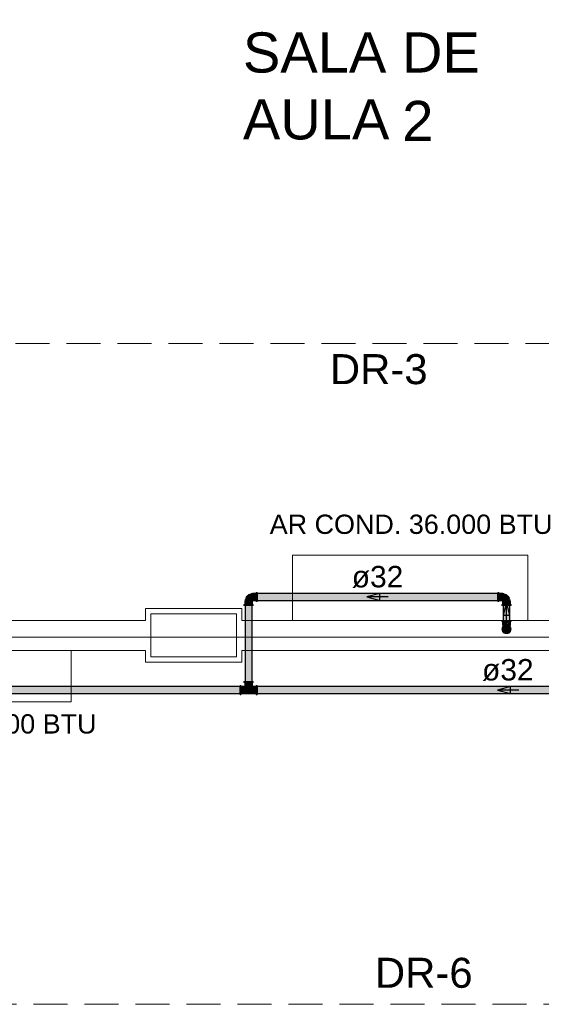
# Model space of a CAD drawing. Header units: millimetres. Extents: x 567 to 934, y -1 to 364.
# Tile 918 of 1056: x 805.72 to 810.59, y 93.78 to 102.97. Entities that reach past the tile are written whole.
import ezdxf

# ---------------------------------------------------------------- set-up
doc = ezdxf.new("R2010")
doc.units = ezdxf.units.MM
doc.header["$MEASUREMENT"] = 0
doc.linetypes.add('HIDDEN2', pattern=[0.47625, 0.3175, -0.15875])
doc.linetypes.add('NULL', pattern=[0])
for name, color, linetype, lineweight in [('A-ANNO-NOTE', 7, 'Continuous', 13), ('A-AREA-IDEN', 7, 'Continuous', 9), ('A-WALL', 7, 'Continuous', 25), ('AF-Condutos Reúso', 200, 'Continuous', 25), ('AF-Conexões Reúso', 216, 'Continuous', 18), ('AF-Sentido conduto Reúso', 200, 'Continuous', 30), ('AF-Textos conduto Reúso', 7, 'Continuous', 9), ('DI-Detalhes', 1, 'HIDDEN2', 9), ('Q-SPCQ', 7, 'Continuous', 13), ('S-COLS', 7, 'Continuous', 13), ('Textos', 7, 'Continuous', 9)]:
    doc.layers.add(name, color=color, linetype=linetype, lineweight=lineweight)
doc.styles.add('Arial', font='arial.ttf')

msp = doc.modelspace()

# ---------------------------------------------------------------- hatches: boundary and pattern name
at = {"layer": 'AF-Condutos Reúso', "linetype": 'Continuous'}
for points in [[(810.1821, 97.6104), (807.9335, 97.6104), (807.9335, 97.5467), (810.1821, 97.5467)], [(807.8855, 96.7894), (807.8855, 97.4985), (807.8222, 97.4985), (807.8222, 96.7894)], [(810.2941, 97.359), (810.2941, 97.4985), (810.2308, 97.4985), (810.2308, 97.359)], [(810.2301, 97.279), (810.2328, 97.266), (810.2407, 97.2552), (810.2522, 97.2485), (810.2654, 97.2472), (810.2781, 97.2513), (810.288, 97.2602), (810.2934, 97.2723), (810.2934, 97.2856), (810.288, 97.2978), (810.2781, 97.3067), (810.2654, 97.3108), (810.2522, 97.3094), (810.2407, 97.3028), (810.2328, 97.292)], [(804.2805, 96.6776), (812.1075, 96.6776), (812.1075, 96.7412), (804.2805, 96.7412)]]:
    msp.add_hatch(color=201, dxfattribs=at).paths.add_polyline_path(points)
at = {"layer": 'AF-Conexões Reúso', "linetype": 'Continuous'}
for points in [[(807.8856, 97.5431), (807.8889, 97.5453), (807.8889, 97.6057), (807.8561, 97.6002), (807.8385, 97.5853), (807.8266, 97.5656), (807.8216, 97.5431)], [(807.9251, 97.6135), (807.8889, 97.6147), (807.9251, 97.6099)], [(807.8889, 97.6135), (807.8889, 97.5472), (807.9251, 97.5436), (807.9251, 97.6099)], [(807.9335, 97.6201), (807.9251, 97.6215), (807.9317, 97.6104)], [(807.9251, 97.6158), (807.9251, 97.5481), (807.9335, 97.5413), (807.9335, 97.609)], [(810.1905, 97.6215), (810.1821, 97.6215), (810.1905, 97.609)], [(810.1905, 97.5413), (810.1905, 97.609), (810.1821, 97.6158), (810.1821, 97.5481)], [(810.2267, 97.6135), (810.1905, 97.6135), (810.1905, 97.5472), (810.2267, 97.5472)], [(810.2267, 97.5464), (810.2288, 97.5431), (810.2892, 97.5431), (810.2838, 97.576), (810.2688, 97.5935), (810.2491, 97.6054), (810.2267, 97.6104)], [(807.8105, 97.5069), (807.8105, 97.4985), (807.8231, 97.5069)], [(807.8907, 97.5069), (807.8231, 97.5069), (807.8162, 97.4985), (807.8839, 97.4985)], [(807.8185, 97.5431), (807.8185, 97.5069), (807.8848, 97.5069), (807.8848, 97.5431)], [(807.8885, 97.5431), (807.8848, 97.5431), (807.8848, 97.5069), (807.8885, 97.5069)], [(807.895, 97.4985), (807.8965, 97.5069), (807.8855, 97.5005)], [(807.9251, 97.5423), (807.891, 97.547), (807.8889, 97.5436)], [(807.9251, 97.5355), (807.9335, 97.5355), (807.9251, 97.5481)], [(810.1821, 97.537), (810.1905, 97.5355), (810.1838, 97.5467)], [(810.2267, 97.5436), (810.2267, 97.5472), (810.1905, 97.5472), (810.1905, 97.5436)], [(810.2191, 97.5069), (810.2191, 97.4985), (810.2317, 97.5069)], [(810.2993, 97.5069), (810.2317, 97.5069), (810.2248, 97.4985), (810.2925, 97.4985)], [(810.2259, 97.5069), (810.2305, 97.5411), (810.2271, 97.5431)], [(810.297, 97.5431), (810.2307, 97.5431), (810.2271, 97.5069), (810.2934, 97.5069)], [(810.297, 97.5069), (810.2983, 97.5431), (810.2934, 97.5069)], [(810.3036, 97.4985), (810.3051, 97.5069), (810.2941, 97.5005)], [(810.2248, 97.3506), (810.2925, 97.3506), (810.2993, 97.359), (810.2317, 97.359)], [(810.2259, 97.3144), (810.2306, 97.3144), (810.2307, 97.3506), (810.2271, 97.3506)], [(810.2307, 97.3506), (810.2307, 97.3144), (810.2365, 97.3144), (810.2365, 97.3506)], [(810.2732, 97.3205), (810.2509, 97.3205), (810.2317, 97.3094)], [(810.2365, 97.3145), (810.2714, 97.3207), (810.2802, 97.3506), (810.2365, 97.3506)], [(810.274, 97.3144), (810.2903, 97.2926), (810.2925, 97.3094), (810.2732, 97.3205), (810.2526, 97.315), (810.252, 97.3094)], [(810.2877, 97.3506), (810.2802, 97.3506), (810.2737, 97.3238), (810.2877, 97.3144)], [(810.297, 97.3506), (810.2877, 97.3506), (810.2877, 97.3144), (810.2934, 97.3144)], [(810.3036, 97.3506), (810.3051, 97.359), (810.2925, 97.3506)], [(810.297, 97.3144), (810.2983, 97.3506), (810.2935, 97.3152)], [(810.2317, 97.3094), (810.2248, 97.3005), (810.2191, 97.279), (810.2406, 97.2417), (810.2384, 97.2583), (810.2301, 97.279), (810.2328, 97.292)], [(810.2317, 97.2486), (810.2406, 97.2417), (810.2191, 97.279), (810.2205, 97.2678)], [(810.2362, 97.3079), (810.2381, 97.2992), (810.2518, 97.3094)], [(810.2836, 97.2417), (810.3051, 97.279), (810.2939, 97.3058), (810.2903, 97.2926), (810.2951, 97.2818), (810.2852, 97.2539), (810.2522, 97.2485), (810.2407, 97.2552), (810.2406, 97.2417), (810.2709, 97.2377)], [(810.2621, 97.236), (810.2732, 97.2374), (810.2406, 97.2417)], [(810.3036, 97.2678), (810.3051, 97.279), (810.2836, 97.2417), (810.2925, 97.2486)], [(810.2925, 97.3094), (810.3051, 97.279), (810.3036, 97.2901)], [(807.812, 96.7894), (807.8105, 96.781), (807.8222, 96.7883)], [(807.8162, 96.781), (807.8839, 96.781), (807.8907, 96.7894), (807.8231, 96.7894)], [(807.8185, 96.7448), (807.8885, 96.7448), (807.8848, 96.781), (807.8221, 96.781)], [(807.8185, 96.7448), (807.8221, 96.781), (807.8185, 96.781)], [(807.8965, 96.781), (807.8965, 96.7894), (807.8839, 96.781)], [(807.8885, 96.781), (807.8848, 96.781), (807.8885, 96.7448)], [(807.7819, 96.7524), (807.7735, 96.7524), (807.7819, 96.7398)], [(807.7819, 96.6722), (807.7819, 96.7398), (807.7735, 96.7466), (807.7735, 96.679)], [(807.7735, 96.6679), (807.7819, 96.6664), (807.7752, 96.6776)], [(807.8181, 96.7444), (807.7819, 96.7408), (807.7819, 96.6781), (807.8181, 96.6744)], [(807.7819, 96.7444), (807.7819, 96.7408), (807.8181, 96.7444)], [(807.7819, 96.6744), (807.8181, 96.6732), (807.7819, 96.6781)], [(807.8889, 96.7414), (807.8181, 96.7414), (807.8181, 96.7011), (807.8889, 96.7094), (807.8889, 96.7371), (807.8215, 96.7369), (807.8215, 96.7402), (807.8855, 96.7404)], [(807.8181, 96.6774), (807.8889, 96.6774), (807.8889, 96.7094), (807.8181, 96.7011)], [(807.8215, 96.7414), (807.8226, 96.7094), (807.8844, 96.7094), (807.8855, 96.7448)], [(807.8889, 96.6744), (807.9251, 96.6781), (807.9251, 96.7408), (807.8889, 96.7444)], [(807.8889, 96.7444), (807.9251, 96.7408), (807.9251, 96.7444)], [(807.8889, 96.6732), (807.9251, 96.6732), (807.9251, 96.6781)], [(807.9335, 96.7509), (807.9251, 96.7524), (807.9317, 96.7412)], [(807.9251, 96.7466), (807.9251, 96.679), (807.9335, 96.6722), (807.9335, 96.7398)], [(807.9251, 96.6664), (807.9335, 96.6664), (807.9251, 96.679)]]:
    msp.add_hatch(color=213, dxfattribs=at).paths.add_polyline_path(points)

# ---------------------------------------------------------------- linework, layer by layer
at = {"layer": 'A-WALL', "color": 8, "lineweight": 5}
for p, q in [((806.8916, 97.4695), (806.8916, 97.359)), ((807.7916, 97.4695), (806.8916, 97.4695)), ((806.9416, 97.359), (806.9416, 97.4195)), ((806.9416, 97.4195), (807.7416, 97.4195)), ((807.7416, 97.4195), (807.7416, 97.359)), ((807.7916, 97.359), (807.7916, 97.4695)), ((806.8916, 97.359), (800.651, 97.359)), ((806.9416, 97.079), (806.9416, 97.359)), ((807.7416, 97.359), (807.7416, 97.079)), ((818.0716, 97.359), (807.7916, 97.359)), ((800.651, 97.079), (806.8916, 97.079)), ((806.8916, 97.079), (806.8916, 96.9685)), ((806.9416, 97.0185), (806.9416, 97.079)), ((807.7416, 97.079), (807.7416, 97.0185)), ((807.7916, 97.079), (818.0716, 97.079)), ((807.7916, 96.9685), (807.7916, 97.079)), ((806.8916, 96.9685), (807.7916, 96.9685)), ((807.7416, 97.0185), (806.9416, 97.0185))]:
    msp.add_line(p, q, dxfattribs=at)
at = {"layer": 'AF-Condutos Reúso'}
for p, q in [((807.9335, 97.6104), (807.9335, 97.609)), ((810.1821, 97.6104), (807.9335, 97.6104)), ((807.9335, 97.609), (807.9335, 97.6023)), ((807.9335, 97.6023), (807.9335, 97.5916)), ((810.1821, 97.609), (810.1821, 97.6104)), ((810.1821, 97.6023), (810.1821, 97.609)), ((810.1821, 97.5916), (810.1821, 97.6023)), ((807.9335, 97.5916), (807.9335, 97.5785)), ((807.9335, 97.5785), (807.9335, 97.5655)), ((807.9335, 97.5655), (807.9335, 97.5548)), ((807.9335, 97.5548), (807.9335, 97.5481)), ((807.9335, 97.5481), (807.9335, 97.5467)), ((807.9335, 97.5467), (810.1821, 97.5467)), ((810.1821, 97.5785), (810.1821, 97.5916)), ((810.1821, 97.5655), (810.1821, 97.5785)), ((810.1821, 97.5548), (810.1821, 97.5655)), ((810.1821, 97.5481), (810.1821, 97.5548)), ((810.1821, 97.5467), (810.1821, 97.5481)), ((807.8276, 97.4985), (807.8222, 97.4985)), ((807.8222, 97.4985), (807.8222, 96.7894)), ((807.8375, 97.4985), (807.8276, 97.4985)), ((807.8501, 97.4985), (807.8375, 97.4985)), ((807.8634, 97.4985), (807.8501, 97.4985)), ((807.8749, 97.4985), (807.8634, 97.4985)), ((807.8827, 97.4985), (807.8749, 97.4985)), ((807.8855, 97.4985), (807.8827, 97.4985)), ((807.8855, 96.7894), (807.8855, 97.4985)), ((810.2308, 97.4985), (810.2308, 97.359)), ((810.2362, 97.4985), (810.2308, 97.4985)), ((810.2461, 97.4985), (810.2362, 97.4985)), ((810.2587, 97.4985), (810.2461, 97.4985)), ((810.272, 97.4985), (810.2587, 97.4985)), ((810.2835, 97.4985), (810.272, 97.4985)), ((810.2913, 97.4985), (810.2835, 97.4985)), ((810.2941, 97.4985), (810.2913, 97.4985)), ((810.2941, 97.359), (810.2941, 97.4985)), ((810.2308, 97.359), (810.2362, 97.359)), ((810.2362, 97.359), (810.2461, 97.359)), ((810.2461, 97.359), (810.2587, 97.359)), ((810.2587, 97.359), (810.272, 97.359)), ((810.272, 97.359), (810.2835, 97.359)), ((810.2835, 97.359), (810.2913, 97.359)), ((810.2913, 97.359), (810.2941, 97.359)), ((810.2328, 97.292), (810.2301, 97.279)), ((810.2301, 97.279), (810.2328, 97.266)), ((810.2407, 97.3028), (810.2328, 97.292)), ((810.2328, 97.266), (810.2407, 97.2552)), ((810.2522, 97.3094), (810.2407, 97.3028)), ((810.2407, 97.2552), (810.2522, 97.2485)), ((810.2654, 97.3108), (810.2522, 97.3094)), ((810.2522, 97.2485), (810.2654, 97.2472)), ((810.2781, 97.3067), (810.2654, 97.3108)), ((810.2654, 97.2472), (810.2781, 97.2513)), ((810.288, 97.2978), (810.2781, 97.3067)), ((810.2781, 97.2513), (810.288, 97.2602)), ((810.2934, 97.2856), (810.288, 97.2978)), ((810.288, 97.2602), (810.2934, 97.2723)), ((810.2934, 97.2723), (810.2934, 97.2856)), ((807.8222, 96.7894), (807.8276, 96.7894)), ((807.8276, 96.7894), (807.8375, 96.7894)), ((807.8375, 96.7894), (807.8501, 96.7894)), ((807.8501, 96.7894), (807.8634, 96.7894)), ((807.8634, 96.7894), (807.8749, 96.7894)), ((807.8749, 96.7894), (807.8827, 96.7894)), ((807.8827, 96.7894), (807.8855, 96.7894)), ((812.1075, 96.7412), (804.2805, 96.7412)), ((804.2805, 96.6776), (812.1075, 96.6776)), ((807.7735, 96.7398), (807.7735, 96.7412)), ((807.7735, 96.7332), (807.7735, 96.7398)), ((807.7735, 96.7224), (807.7735, 96.7332)), ((807.7735, 96.7094), (807.7735, 96.7224)), ((807.7735, 96.6964), (807.7735, 96.7094)), ((807.7735, 96.6856), (807.7735, 96.6964)), ((807.7735, 96.679), (807.7735, 96.6856)), ((807.7735, 96.6776), (807.7735, 96.679)), ((807.9335, 96.7412), (807.9335, 96.7398)), ((807.9335, 96.7398), (807.9335, 96.7332)), ((807.9335, 96.7332), (807.9335, 96.7224)), ((807.9335, 96.7224), (807.9335, 96.7094)), ((807.9335, 96.7094), (807.9335, 96.6964)), ((807.9335, 96.6964), (807.9335, 96.6856)), ((807.9335, 96.6856), (807.9335, 96.679)), ((807.9335, 96.679), (807.9335, 96.6776))]:
    msp.add_line(p, q, dxfattribs=at)
at = {"layer": 'AF-Conexões Reúso'}
for p, q in [((807.8561, 97.6002), (807.8467, 97.5935)), ((807.8664, 97.6054), (807.8561, 97.6002)), ((807.8774, 97.6088), (807.8664, 97.6054)), ((807.881, 97.6093), (807.8774, 97.6088)), ((807.8889, 97.6104), (807.881, 97.6093)), ((807.8889, 97.6147), (807.8889, 97.6135)), ((807.9251, 97.6147), (807.8889, 97.6147)), ((807.8889, 97.6135), (807.8889, 97.6104)), ((807.8889, 97.6104), (807.8889, 97.6099)), ((807.8889, 97.6093), (807.8889, 97.6104)), ((807.8889, 97.6099), (807.8889, 97.6041)), ((807.8889, 97.6085), (807.8889, 97.6093)), ((807.8889, 97.6057), (807.8889, 97.6085)), ((807.8889, 97.6028), (807.8889, 97.6057)), ((807.8889, 97.6041), (807.8889, 97.5966)), ((807.8889, 97.5985), (807.8889, 97.6028)), ((807.8889, 97.5942), (807.8889, 97.5985)), ((807.8889, 97.5966), (807.8889, 97.5879)), ((807.8889, 97.589), (807.8889, 97.5942)), ((807.9251, 97.6215), (807.9251, 97.6201)), ((807.9335, 97.6215), (807.9251, 97.6215)), ((807.9251, 97.6201), (807.9251, 97.6158)), ((807.9251, 97.6158), (807.9251, 97.6147)), ((807.9251, 97.6147), (807.9251, 97.609)), ((807.9251, 97.6135), (807.9251, 97.6147)), ((807.9251, 97.6099), (807.9251, 97.6135)), ((807.9251, 97.6041), (807.9251, 97.6099)), ((807.9251, 97.609), (807.9251, 97.6)), ((807.9251, 97.5966), (807.9251, 97.6041)), ((807.9251, 97.6), (807.9251, 97.5897)), ((807.9251, 97.5879), (807.9251, 97.5966)), ((807.9335, 97.6201), (807.9335, 97.6215)), ((807.9335, 97.6158), (807.9335, 97.6201)), ((807.9335, 97.6104), (807.9335, 97.6158)), ((807.9335, 97.609), (807.9335, 97.6104)), ((807.9335, 97.6), (807.9335, 97.609)), ((807.9335, 97.5897), (807.9335, 97.6)), ((810.1821, 97.6215), (810.1821, 97.6201)), ((810.1905, 97.6215), (810.1821, 97.6215)), ((810.1821, 97.6201), (810.1821, 97.6158)), ((810.1821, 97.6158), (810.1821, 97.6104)), ((810.1821, 97.6104), (810.1821, 97.609)), ((810.1821, 97.609), (810.1821, 97.6)), ((810.1821, 97.6), (810.1821, 97.5897)), ((810.1905, 97.6201), (810.1905, 97.6215)), ((810.1905, 97.6158), (810.1905, 97.6201)), ((810.1905, 97.6147), (810.1905, 97.6158)), ((810.1905, 97.609), (810.1905, 97.6147)), ((810.1905, 97.6147), (810.1905, 97.6135)), ((810.2267, 97.6147), (810.1905, 97.6147)), ((810.1905, 97.6135), (810.1905, 97.6099)), ((810.1905, 97.6099), (810.1905, 97.6041)), ((810.1905, 97.6), (810.1905, 97.609)), ((810.1905, 97.6041), (810.1905, 97.5966)), ((810.1905, 97.5897), (810.1905, 97.6)), ((810.1905, 97.5966), (810.1905, 97.5879)), ((810.2267, 97.6135), (810.2267, 97.6147)), ((810.2267, 97.6104), (810.2267, 97.6135)), ((810.2267, 97.6099), (810.2267, 97.6104)), ((810.2267, 97.6104), (810.2267, 97.6093)), ((810.2346, 97.6093), (810.2267, 97.6104)), ((810.2267, 97.6041), (810.2267, 97.6099)), ((810.2267, 97.6093), (810.2267, 97.6085)), ((810.2267, 97.6085), (810.2267, 97.6057)), ((810.2267, 97.6057), (810.2267, 97.6028)), ((810.2267, 97.5966), (810.2267, 97.6041)), ((810.2267, 97.6028), (810.2267, 97.5985)), ((810.2267, 97.5985), (810.2267, 97.5942)), ((810.2267, 97.5879), (810.2267, 97.5966)), ((810.2267, 97.5942), (810.2267, 97.589)), ((810.2381, 97.6088), (810.2346, 97.6093)), ((810.2491, 97.6054), (810.2381, 97.6088)), ((810.2595, 97.6002), (810.2491, 97.6054)), ((810.2688, 97.5935), (810.2595, 97.6002)), ((807.812, 97.5069), (807.8105, 97.5069)), ((807.8105, 97.5069), (807.8105, 97.4985)), ((807.8162, 97.5069), (807.812, 97.5069)), ((807.8173, 97.5069), (807.8162, 97.5069)), ((807.8185, 97.5431), (807.8173, 97.5431)), ((807.8173, 97.5431), (807.8173, 97.5069)), ((807.8231, 97.5069), (807.8173, 97.5069)), ((807.8173, 97.5069), (807.8185, 97.5069)), ((807.8216, 97.5431), (807.8185, 97.5431)), ((807.8185, 97.5069), (807.8221, 97.5069)), ((807.8227, 97.5511), (807.8216, 97.5431)), ((807.8221, 97.5431), (807.8216, 97.5431)), ((807.8216, 97.5431), (807.8227, 97.5431)), ((807.8279, 97.5431), (807.8221, 97.5431)), ((807.8221, 97.5069), (807.8279, 97.5069)), ((807.8232, 97.5546), (807.8227, 97.5511)), ((807.8227, 97.5431), (807.8236, 97.5431)), ((807.832, 97.5069), (807.8231, 97.5069)), ((807.8266, 97.5656), (807.8232, 97.5546)), ((807.8236, 97.5431), (807.8264, 97.5431)), ((807.8264, 97.5431), (807.8292, 97.5431)), ((807.8318, 97.576), (807.8266, 97.5656)), ((807.8354, 97.5431), (807.8279, 97.5431)), ((807.8279, 97.5069), (807.8354, 97.5069)), ((807.8292, 97.5431), (807.8335, 97.5431)), ((807.8385, 97.5853), (807.8318, 97.576)), ((807.8424, 97.5069), (807.832, 97.5069)), ((807.8335, 97.5431), (807.8378, 97.5431)), ((807.8441, 97.5431), (807.8354, 97.5431)), ((807.8354, 97.5069), (807.8441, 97.5069)), ((807.8378, 97.5431), (807.8431, 97.5431)), ((807.8467, 97.5935), (807.8385, 97.5853)), ((807.8535, 97.5069), (807.8424, 97.5069)), ((807.8431, 97.5431), (807.8484, 97.5431)), ((807.8535, 97.5431), (807.8441, 97.5431)), ((807.8441, 97.5069), (807.8535, 97.5069)), ((807.8484, 97.5431), (807.8539, 97.5431)), ((807.8629, 97.5431), (807.8535, 97.5431)), ((807.8646, 97.5069), (807.8535, 97.5069)), ((807.8535, 97.5069), (807.8629, 97.5069)), ((807.8539, 97.5431), (807.8595, 97.5431)), ((807.8595, 97.5431), (807.87, 97.5431)), ((807.8716, 97.5431), (807.8629, 97.5431)), ((807.8629, 97.5069), (807.8716, 97.5069)), ((807.875, 97.5069), (807.8646, 97.5069)), ((807.87, 97.5431), (807.8744, 97.5431)), ((807.8791, 97.5431), (807.8716, 97.5431)), ((807.8716, 97.5069), (807.8791, 97.5069)), ((807.8744, 97.5431), (807.8787, 97.5431)), ((807.8839, 97.5069), (807.875, 97.5069)), ((807.8787, 97.5431), (807.8845, 97.5431)), ((807.8848, 97.5431), (807.8791, 97.5431)), ((807.8791, 97.5069), (807.8848, 97.5069)), ((807.8897, 97.5069), (807.8839, 97.5069)), ((807.8845, 97.5431), (807.8856, 97.5431)), ((807.8868, 97.5431), (807.8848, 97.5431)), ((807.8848, 97.5069), (807.8885, 97.5069)), ((807.8856, 97.5431), (807.8868, 97.5431)), ((807.8868, 97.5431), (807.8877, 97.5443)), ((807.8885, 97.5431), (807.8868, 97.5431)), ((807.8877, 97.5443), (807.8889, 97.5453)), ((807.8889, 97.5431), (807.8885, 97.5431)), ((807.8885, 97.5069), (807.8889, 97.5069)), ((807.8889, 97.5837), (807.8889, 97.589)), ((807.8889, 97.5879), (807.8889, 97.5785)), ((807.8889, 97.5781), (807.8889, 97.5837)), ((807.8889, 97.5785), (807.8889, 97.5692)), ((807.8889, 97.5725), (807.8889, 97.5781)), ((807.8889, 97.562), (807.8889, 97.5725)), ((807.8889, 97.5692), (807.8889, 97.5604)), ((807.8889, 97.5577), (807.8889, 97.562)), ((807.8889, 97.5604), (807.8889, 97.553)), ((807.8889, 97.5534), (807.8889, 97.5577)), ((807.8889, 97.5475), (807.8889, 97.5534)), ((807.8889, 97.553), (807.8889, 97.5472)), ((807.8889, 97.5466), (807.8889, 97.5475)), ((807.8889, 97.5472), (807.8889, 97.5453)), ((807.8889, 97.5453), (807.8889, 97.5466)), ((807.8889, 97.5453), (807.8889, 97.5436)), ((807.8889, 97.5436), (807.8889, 97.5431)), ((807.8889, 97.5431), (807.8889, 97.5423)), ((807.8889, 97.5423), (807.8897, 97.5423)), ((807.8889, 97.5069), (807.8897, 97.5069)), ((807.8897, 97.5423), (807.9251, 97.5423)), ((807.8897, 97.5069), (807.8897, 97.5423)), ((807.8907, 97.5069), (807.8897, 97.5069)), ((807.895, 97.5069), (807.8907, 97.5069)), ((807.8965, 97.5069), (807.895, 97.5069)), ((807.8965, 97.4985), (807.8965, 97.5069)), ((807.9251, 97.5897), (807.9251, 97.5785)), ((807.9251, 97.5785), (807.9251, 97.5879)), ((807.9251, 97.5785), (807.9251, 97.5674)), ((807.9251, 97.5692), (807.9251, 97.5785)), ((807.9251, 97.5604), (807.9251, 97.5692)), ((807.9251, 97.5674), (807.9251, 97.557)), ((807.9251, 97.553), (807.9251, 97.5604)), ((807.9251, 97.557), (807.9251, 97.5481)), ((807.9251, 97.5472), (807.9251, 97.553)), ((807.9251, 97.5481), (807.9251, 97.5423)), ((807.9251, 97.5436), (807.9251, 97.5472)), ((807.9251, 97.5423), (807.9251, 97.5436)), ((807.9251, 97.5423), (807.9251, 97.5413)), ((807.9251, 97.5413), (807.9251, 97.537)), ((807.9251, 97.537), (807.9251, 97.5355)), ((807.9251, 97.5355), (807.9335, 97.5355)), ((807.9335, 97.5785), (807.9335, 97.5897)), ((807.9335, 97.5674), (807.9335, 97.5785)), ((807.9335, 97.557), (807.9335, 97.5674)), ((807.9335, 97.5481), (807.9335, 97.557)), ((807.9335, 97.5467), (807.9335, 97.5481)), ((807.9335, 97.5413), (807.9335, 97.5467)), ((807.9335, 97.537), (807.9335, 97.5413)), ((807.9335, 97.5355), (807.9335, 97.537)), ((810.1821, 97.5897), (810.1821, 97.5785)), ((810.1821, 97.5785), (810.1821, 97.5674)), ((810.1821, 97.5674), (810.1821, 97.557)), ((810.1821, 97.557), (810.1821, 97.5481)), ((810.1821, 97.5481), (810.1821, 97.5467)), ((810.1821, 97.5467), (810.1821, 97.5413)), ((810.1821, 97.5413), (810.1821, 97.537)), ((810.1821, 97.537), (810.1821, 97.5355)), ((810.1821, 97.5355), (810.1905, 97.5355)), ((810.1905, 97.5785), (810.1905, 97.5897)), ((810.1905, 97.5879), (810.1905, 97.5785)), ((810.1905, 97.5674), (810.1905, 97.5785)), ((810.1905, 97.5785), (810.1905, 97.5692)), ((810.1905, 97.5692), (810.1905, 97.5604)), ((810.1905, 97.557), (810.1905, 97.5674)), ((810.1905, 97.5604), (810.1905, 97.553)), ((810.1905, 97.5481), (810.1905, 97.557)), ((810.1905, 97.553), (810.1905, 97.5472)), ((810.1905, 97.5423), (810.1905, 97.5481)), ((810.1905, 97.5472), (810.1905, 97.5436)), ((810.1905, 97.5436), (810.1905, 97.5431)), ((810.1905, 97.5431), (810.1905, 97.5423)), ((810.1905, 97.5413), (810.1905, 97.5423)), ((810.1905, 97.5423), (810.2259, 97.5423)), ((810.1905, 97.537), (810.1905, 97.5413)), ((810.1905, 97.5355), (810.1905, 97.537)), ((810.2205, 97.5069), (810.2191, 97.5069)), ((810.2191, 97.5069), (810.2191, 97.4985)), ((810.2248, 97.5069), (810.2205, 97.5069)), ((810.2259, 97.5069), (810.2248, 97.5069)), ((810.2267, 97.5431), (810.2259, 97.5431)), ((810.2259, 97.5431), (810.2259, 97.5423)), ((810.2259, 97.5423), (810.2259, 97.5069)), ((810.2259, 97.5069), (810.2271, 97.5069)), ((810.2317, 97.5069), (810.2259, 97.5069)), ((810.2267, 97.589), (810.2267, 97.5837)), ((810.2267, 97.5785), (810.2267, 97.5879)), ((810.2267, 97.5837), (810.2267, 97.5781)), ((810.2267, 97.5692), (810.2267, 97.5785)), ((810.2267, 97.5781), (810.2267, 97.5725)), ((810.2267, 97.5725), (810.2267, 97.562)), ((810.2267, 97.5604), (810.2267, 97.5692)), ((810.2267, 97.562), (810.2267, 97.5577)), ((810.2267, 97.553), (810.2267, 97.5604)), ((810.2267, 97.5577), (810.2267, 97.5534)), ((810.2267, 97.5534), (810.2267, 97.5475)), ((810.2267, 97.5472), (810.2267, 97.553)), ((810.2267, 97.5475), (810.2267, 97.5464)), ((810.2267, 97.5453), (810.2267, 97.5472)), ((810.2267, 97.5464), (810.2267, 97.5453)), ((810.2267, 97.5436), (810.2267, 97.5453)), ((810.2267, 97.5453), (810.2278, 97.5443)), ((810.2267, 97.5431), (810.2267, 97.5436)), ((810.2271, 97.5431), (810.2267, 97.5431)), ((810.2288, 97.5431), (810.2271, 97.5431)), ((810.2271, 97.5069), (810.2307, 97.5069)), ((810.2278, 97.5443), (810.2288, 97.5431)), ((810.2307, 97.5431), (810.2288, 97.5431)), ((810.2288, 97.5431), (810.2301, 97.5431)), ((810.2301, 97.5431), (810.231, 97.5431)), ((810.2365, 97.5431), (810.2307, 97.5431)), ((810.2307, 97.5069), (810.2365, 97.5069)), ((810.231, 97.5431), (810.2369, 97.5431)), ((810.2406, 97.5069), (810.2317, 97.5069)), ((810.244, 97.5431), (810.2365, 97.5431)), ((810.2365, 97.5069), (810.244, 97.5069)), ((810.2369, 97.5431), (810.2412, 97.5431)), ((810.2509, 97.5069), (810.2406, 97.5069)), ((810.2412, 97.5431), (810.2455, 97.5431)), ((810.2527, 97.5431), (810.244, 97.5431)), ((810.244, 97.5069), (810.2527, 97.5069)), ((810.2455, 97.5431), (810.256, 97.5431)), ((810.2621, 97.5069), (810.2509, 97.5069)), ((810.2621, 97.5431), (810.2527, 97.5431)), ((810.2527, 97.5069), (810.2621, 97.5069)), ((810.256, 97.5431), (810.2616, 97.5431)), ((810.2616, 97.5431), (810.2672, 97.5431)), ((810.2714, 97.5431), (810.2621, 97.5431)), ((810.2732, 97.5069), (810.2621, 97.5069)), ((810.2621, 97.5069), (810.2714, 97.5069)), ((810.2672, 97.5431), (810.2725, 97.5431)), ((810.277, 97.5853), (810.2688, 97.5935)), ((810.2802, 97.5431), (810.2714, 97.5431)), ((810.2714, 97.5069), (810.2802, 97.5069)), ((810.2725, 97.5431), (810.2777, 97.5431)), ((810.2836, 97.5069), (810.2732, 97.5069)), ((810.2838, 97.576), (810.277, 97.5853)), ((810.2777, 97.5431), (810.282, 97.5431)), ((810.2877, 97.5431), (810.2802, 97.5431)), ((810.2802, 97.5069), (810.2877, 97.5069)), ((810.282, 97.5431), (810.2864, 97.5431)), ((810.2925, 97.5069), (810.2836, 97.5069)), ((810.2889, 97.5656), (810.2838, 97.576)), ((810.2864, 97.5431), (810.2892, 97.5431)), ((810.2934, 97.5431), (810.2877, 97.5431)), ((810.2877, 97.5069), (810.2934, 97.5069)), ((810.2923, 97.5546), (810.2889, 97.5656)), ((810.2892, 97.5431), (810.292, 97.5431)), ((810.292, 97.5431), (810.2928, 97.5431)), ((810.2928, 97.5511), (810.2923, 97.5546)), ((810.2983, 97.5069), (810.2925, 97.5069)), ((810.2939, 97.5431), (810.2928, 97.5511)), ((810.2928, 97.5431), (810.2939, 97.5431)), ((810.2939, 97.5431), (810.2934, 97.5431)), ((810.2934, 97.5069), (810.297, 97.5069)), ((810.297, 97.5431), (810.2939, 97.5431)), ((810.2983, 97.5431), (810.297, 97.5431)), ((810.297, 97.5069), (810.2983, 97.5069)), ((810.2983, 97.5069), (810.2983, 97.5431)), ((810.2993, 97.5069), (810.2983, 97.5069)), ((810.3036, 97.5069), (810.2993, 97.5069)), ((810.3051, 97.5069), (810.3036, 97.5069)), ((810.3051, 97.4985), (810.3051, 97.5069)), ((807.8105, 97.4985), (807.812, 97.4985)), ((807.812, 97.4985), (807.8162, 97.4985)), ((807.8162, 97.4985), (807.8222, 97.4985)), ((807.8222, 97.4985), (807.8231, 97.4985)), ((807.8231, 97.4985), (807.832, 97.4985)), ((807.832, 97.4985), (807.8424, 97.4985)), ((807.8424, 97.4985), (807.8535, 97.4985)), ((807.8535, 97.4985), (807.8646, 97.4985)), ((807.8646, 97.4985), (807.875, 97.4985)), ((807.875, 97.4985), (807.8839, 97.4985)), ((807.8839, 97.4985), (807.8855, 97.4985)), ((807.8855, 97.4985), (807.8907, 97.4985)), ((807.8907, 97.4985), (807.895, 97.4985)), ((807.895, 97.4985), (807.8965, 97.4985)), ((810.2191, 97.4985), (810.2205, 97.4985)), ((810.2205, 97.4985), (810.2248, 97.4985)), ((810.2248, 97.4985), (810.2308, 97.4985)), ((810.2308, 97.4985), (810.2317, 97.4985)), ((810.2317, 97.4985), (810.2406, 97.4985)), ((810.2406, 97.4985), (810.2509, 97.4985)), ((810.2509, 97.4985), (810.2621, 97.4985)), ((810.2621, 97.4985), (810.2732, 97.4985)), ((810.2732, 97.4985), (810.2836, 97.4985)), ((810.2836, 97.4985), (810.2925, 97.4985)), ((810.2925, 97.4985), (810.2941, 97.4985)), ((810.2941, 97.4985), (810.2993, 97.4985)), ((810.2993, 97.4985), (810.3036, 97.4985)), ((810.3036, 97.4985), (810.3051, 97.4985)), ((810.2191, 97.359), (810.2191, 97.3506)), ((810.2205, 97.359), (810.2191, 97.359)), ((810.2191, 97.3506), (810.2205, 97.3506)), ((810.2248, 97.359), (810.2205, 97.359)), ((810.2205, 97.3506), (810.2248, 97.3506)), ((810.2308, 97.359), (810.2248, 97.359)), ((810.2248, 97.3506), (810.2259, 97.3506)), ((810.2259, 97.3506), (810.2317, 97.3506)), ((810.2259, 97.3506), (810.2259, 97.3144)), ((810.2271, 97.3506), (810.2259, 97.3506)), ((810.2307, 97.3506), (810.2271, 97.3506)), ((810.2365, 97.3506), (810.2307, 97.3506)), ((810.2317, 97.359), (810.2308, 97.359)), ((810.2406, 97.359), (810.2317, 97.359)), ((810.2317, 97.3506), (810.2406, 97.3506)), ((810.244, 97.3506), (810.2365, 97.3506)), ((810.2509, 97.359), (810.2406, 97.359)), ((810.2406, 97.3506), (810.2509, 97.3506)), ((810.2509, 97.3205), (810.2406, 97.3162)), ((810.2527, 97.3506), (810.244, 97.3506)), ((810.2621, 97.359), (810.2509, 97.359)), ((810.2509, 97.3506), (810.2621, 97.3506)), ((810.2621, 97.322), (810.2509, 97.3205)), ((810.2621, 97.3506), (810.2527, 97.3506)), ((810.2732, 97.359), (810.2621, 97.359)), ((810.2714, 97.3506), (810.2621, 97.3506)), ((810.2621, 97.3506), (810.2732, 97.3506)), ((810.2732, 97.3205), (810.2621, 97.322)), ((810.2802, 97.3506), (810.2714, 97.3506)), ((810.2836, 97.359), (810.2732, 97.359)), ((810.2732, 97.3506), (810.2836, 97.3506)), ((810.2836, 97.3162), (810.2732, 97.3205)), ((810.2877, 97.3506), (810.2802, 97.3506)), ((810.2925, 97.359), (810.2836, 97.359)), ((810.2836, 97.3506), (810.2925, 97.3506)), ((810.2934, 97.3506), (810.2877, 97.3506)), ((810.2941, 97.359), (810.2925, 97.359)), ((810.2925, 97.3506), (810.2983, 97.3506)), ((810.297, 97.3506), (810.2934, 97.3506)), ((810.2993, 97.359), (810.2941, 97.359)), ((810.2983, 97.3506), (810.297, 97.3506)), ((810.2983, 97.3506), (810.2993, 97.3506)), ((810.2983, 97.3144), (810.2983, 97.3506)), ((810.3036, 97.359), (810.2993, 97.359)), ((810.2993, 97.3506), (810.3036, 97.3506)), ((810.3051, 97.359), (810.3036, 97.359)), ((810.3036, 97.3506), (810.3051, 97.3506)), ((810.3051, 97.3506), (810.3051, 97.359)), ((810.2205, 97.2901), (810.2191, 97.279)), ((810.2191, 97.279), (810.2205, 97.2678)), ((810.2248, 97.3005), (810.2205, 97.2901)), ((810.2205, 97.2678), (810.2248, 97.2575)), ((810.2301, 97.3073), (810.2248, 97.3005)), ((810.2248, 97.2575), (810.2317, 97.2486)), ((810.2259, 97.3144), (810.2271, 97.3144)), ((810.2271, 97.3144), (810.2306, 97.3144)), ((810.2306, 97.3144), (810.2301, 97.3076)), ((810.2317, 97.3094), (810.2301, 97.3073)), ((810.2345, 97.3144), (810.2306, 97.3144)), ((810.2306, 97.3144), (810.2307, 97.3144)), ((810.2307, 97.3144), (810.2365, 97.3144)), ((810.2382, 97.3144), (810.2317, 97.3094)), ((810.2317, 97.2486), (810.2406, 97.2417)), ((810.238, 97.3144), (810.2345, 97.3144)), ((810.2365, 97.3144), (810.2382, 97.3144)), ((810.2406, 97.3162), (810.2382, 97.3144)), ((810.2406, 97.2417), (810.2509, 97.2374)), ((810.2509, 97.2374), (810.2621, 97.236)), ((810.2621, 97.236), (810.2732, 97.2374)), ((810.2732, 97.2374), (810.2789, 97.2398)), ((810.2789, 97.2398), (810.2836, 97.2417)), ((810.286, 97.3144), (810.2836, 97.3162)), ((810.2836, 97.2417), (810.2925, 97.2486)), ((810.2925, 97.3094), (810.286, 97.3144)), ((810.286, 97.3144), (810.2877, 97.3144)), ((810.288, 97.3144), (810.2861, 97.3144)), ((810.2877, 97.3144), (810.2934, 97.3144)), ((810.2897, 97.3144), (810.288, 97.3144)), ((810.2935, 97.3144), (810.2897, 97.3144)), ((810.2939, 97.3076), (810.2925, 97.3094)), ((810.2925, 97.2486), (810.2993, 97.2575)), ((810.2934, 97.3144), (810.2935, 97.3144)), ((810.2939, 97.3076), (810.2935, 97.3144)), ((810.2935, 97.3144), (810.297, 97.3144)), ((810.2993, 97.3005), (810.2939, 97.3076)), ((810.297, 97.3144), (810.2983, 97.3144)), ((810.3036, 97.2901), (810.2993, 97.3005)), ((810.2993, 97.2575), (810.3036, 97.2678)), ((810.3051, 97.279), (810.3036, 97.2901)), ((810.3036, 97.2678), (810.3051, 97.279)), ((807.8105, 96.7894), (807.8105, 96.781)), ((807.812, 96.7894), (807.8105, 96.7894)), ((807.8105, 96.781), (807.812, 96.781)), ((807.8162, 96.7894), (807.812, 96.7894)), ((807.812, 96.781), (807.8162, 96.781)), ((807.8222, 96.7894), (807.8162, 96.7894)), ((807.8162, 96.781), (807.8173, 96.781)), ((807.8173, 96.781), (807.8231, 96.781)), ((807.8181, 96.781), (807.8173, 96.781)), ((807.8173, 96.781), (807.8173, 96.7456)), ((807.8185, 96.781), (807.8181, 96.781)), ((807.8221, 96.781), (807.8185, 96.781)), ((807.8279, 96.781), (807.8221, 96.781)), ((807.8231, 96.7894), (807.8222, 96.7894)), ((807.832, 96.7894), (807.8231, 96.7894)), ((807.8231, 96.781), (807.832, 96.781)), ((807.8354, 96.781), (807.8279, 96.781)), ((807.8424, 96.7894), (807.832, 96.7894)), ((807.832, 96.781), (807.8424, 96.781)), ((807.8441, 96.781), (807.8354, 96.781)), ((807.8535, 96.7894), (807.8424, 96.7894)), ((807.8424, 96.781), (807.8535, 96.781)), ((807.8535, 96.781), (807.8441, 96.781)), ((807.8646, 96.7894), (807.8535, 96.7894)), ((807.8535, 96.781), (807.8646, 96.781)), ((807.8629, 96.781), (807.8535, 96.781)), ((807.8716, 96.781), (807.8629, 96.781)), ((807.875, 96.7894), (807.8646, 96.7894)), ((807.8646, 96.781), (807.875, 96.781)), ((807.8791, 96.781), (807.8716, 96.781)), ((807.8839, 96.7894), (807.875, 96.7894)), ((807.875, 96.781), (807.8839, 96.781)), ((807.8848, 96.781), (807.8791, 96.781)), ((807.8855, 96.7894), (807.8839, 96.7894)), ((807.8839, 96.781), (807.8897, 96.781)), ((807.8885, 96.781), (807.8848, 96.781)), ((807.8907, 96.7894), (807.8855, 96.7894)), ((807.8889, 96.781), (807.8885, 96.781)), ((807.8897, 96.781), (807.8889, 96.781)), ((807.8897, 96.781), (807.8907, 96.781)), ((807.8897, 96.7456), (807.8897, 96.781)), ((807.895, 96.7894), (807.8907, 96.7894)), ((807.8907, 96.781), (807.895, 96.781)), ((807.8965, 96.7894), (807.895, 96.7894)), ((807.895, 96.781), (807.8965, 96.781)), ((807.8965, 96.781), (807.8965, 96.7894)), ((807.7735, 96.7524), (807.7735, 96.7509)), ((807.7819, 96.7524), (807.7735, 96.7524)), ((807.7735, 96.7509), (807.7735, 96.7466)), ((807.7735, 96.7466), (807.7735, 96.7412)), ((807.7735, 96.7412), (807.7735, 96.7398)), ((807.7735, 96.7398), (807.7735, 96.7309)), ((807.7735, 96.7309), (807.7735, 96.7205)), ((807.7735, 96.7205), (807.7735, 96.7094)), ((807.7735, 96.7094), (807.7735, 96.6983)), ((807.7735, 96.6983), (807.7735, 96.6879)), ((807.7735, 96.6879), (807.7735, 96.679)), ((807.7735, 96.679), (807.7735, 96.6776)), ((807.7735, 96.6776), (807.7735, 96.6722)), ((807.7819, 96.7509), (807.7819, 96.7524)), ((807.7819, 96.7466), (807.7819, 96.7509)), ((807.7819, 96.7456), (807.7819, 96.7466)), ((807.7819, 96.7398), (807.7819, 96.7456)), ((807.7819, 96.7456), (807.7819, 96.7448)), ((807.8173, 96.7456), (807.7819, 96.7456)), ((807.7819, 96.7448), (807.7819, 96.7444)), ((807.7819, 96.7444), (807.7819, 96.7408)), ((807.7819, 96.7408), (807.7819, 96.735)), ((807.7819, 96.7309), (807.7819, 96.7398)), ((807.7819, 96.735), (807.7819, 96.7275)), ((807.7819, 96.7205), (807.7819, 96.7309)), ((807.7819, 96.7275), (807.7819, 96.7188)), ((807.7819, 96.7094), (807.7819, 96.7205)), ((807.7819, 96.7188), (807.7819, 96.7094)), ((807.7819, 96.6983), (807.7819, 96.7094)), ((807.7819, 96.7094), (807.7819, 96.7)), ((807.7819, 96.7), (807.7819, 96.6913)), ((807.7819, 96.6879), (807.7819, 96.6983)), ((807.7819, 96.6913), (807.7819, 96.6838)), ((807.7819, 96.679), (807.7819, 96.6879)), ((807.7819, 96.6838), (807.7819, 96.6781)), ((807.7819, 96.6732), (807.7819, 96.679)), ((807.7819, 96.6781), (807.7819, 96.6744)), ((807.8173, 96.7448), (807.8181, 96.7448)), ((807.8181, 96.7448), (807.8181, 96.7456)), ((807.8181, 96.7444), (807.8181, 96.7448)), ((807.8181, 96.7448), (807.8185, 96.7448)), ((807.8181, 96.7414), (807.8181, 96.7444)), ((807.8181, 96.7408), (807.8181, 96.7414)), ((807.8215, 96.7414), (807.8181, 96.7414)), ((807.8181, 96.7414), (807.8181, 96.7403)), ((807.8181, 96.735), (807.8181, 96.7408)), ((807.8181, 96.7403), (807.8181, 96.7371)), ((807.8181, 96.7371), (807.8181, 96.732)), ((807.8181, 96.7275), (807.8181, 96.735)), ((807.8181, 96.732), (807.8181, 96.7254)), ((807.8181, 96.7188), (807.8181, 96.7275)), ((807.8181, 96.7254), (807.8181, 96.7177)), ((807.8181, 96.7094), (807.8181, 96.7188)), ((807.8181, 96.7177), (807.8181, 96.7094)), ((807.8181, 96.7), (807.8181, 96.7094)), ((807.8181, 96.7094), (807.8181, 96.7011)), ((807.8181, 96.7011), (807.8181, 96.6934)), ((807.8181, 96.6913), (807.8181, 96.7)), ((807.8181, 96.6934), (807.8181, 96.6868)), ((807.8181, 96.6838), (807.8181, 96.6913)), ((807.8181, 96.6868), (807.8181, 96.6817)), ((807.8181, 96.6781), (807.8181, 96.6838)), ((807.8181, 96.6817), (807.8181, 96.6785)), ((807.8181, 96.6785), (807.8181, 96.6774)), ((807.8181, 96.6774), (807.8181, 96.6781)), ((807.8181, 96.6744), (807.8181, 96.6774)), ((807.8181, 96.6774), (807.8889, 96.6774)), ((807.8185, 96.7448), (807.8215, 96.7448)), ((807.8215, 96.7448), (807.8221, 96.7448)), ((807.8226, 96.7448), (807.8215, 96.7448)), ((807.8215, 96.7448), (807.8215, 96.7414)), ((807.8221, 96.7448), (807.8279, 96.7448)), ((807.8258, 96.7448), (807.8226, 96.7448)), ((807.8226, 96.7094), (807.8258, 96.7094)), ((807.8309, 96.7448), (807.8258, 96.7448)), ((807.8258, 96.7094), (807.8309, 96.7094)), ((807.8279, 96.7448), (807.8354, 96.7448)), ((807.8375, 96.7448), (807.8309, 96.7448)), ((807.8309, 96.7094), (807.8375, 96.7094)), ((807.8354, 96.7448), (807.8441, 96.7448)), ((807.8452, 96.7448), (807.8375, 96.7448)), ((807.8375, 96.7094), (807.8452, 96.7094)), ((807.8441, 96.7448), (807.8535, 96.7448)), ((807.8535, 96.7448), (807.8452, 96.7448)), ((807.8452, 96.7094), (807.8535, 96.7094)), ((807.8535, 96.7448), (807.8629, 96.7448)), ((807.8618, 96.7448), (807.8535, 96.7448)), ((807.8535, 96.7094), (807.8618, 96.7094)), ((807.8695, 96.7448), (807.8618, 96.7448)), ((807.8618, 96.7094), (807.8695, 96.7094)), ((807.8629, 96.7448), (807.8716, 96.7448)), ((807.8761, 96.7448), (807.8695, 96.7448)), ((807.8695, 96.7094), (807.8761, 96.7094)), ((807.8716, 96.7448), (807.8791, 96.7448)), ((807.8812, 96.7448), (807.8761, 96.7448)), ((807.8761, 96.7094), (807.8812, 96.7094)), ((807.8791, 96.7448), (807.8848, 96.7448)), ((807.8844, 96.7448), (807.8812, 96.7448)), ((807.8812, 96.7094), (807.8844, 96.7094)), ((807.8855, 96.7448), (807.8844, 96.7448)), ((807.8844, 96.7094), (807.8855, 96.7094)), ((807.8848, 96.7448), (807.8855, 96.7448)), ((807.8855, 96.7448), (807.8885, 96.7448)), ((807.8855, 96.7414), (807.8855, 96.7448)), ((807.8889, 96.7414), (807.8855, 96.7414)), ((807.8885, 96.7448), (807.8889, 96.7448)), ((807.8889, 96.7448), (807.8897, 96.7448)), ((807.8889, 96.7448), (807.8889, 96.7444)), ((807.8889, 96.7444), (807.8889, 96.7414)), ((807.8889, 96.7414), (807.8889, 96.7408)), ((807.8889, 96.7403), (807.8889, 96.7414)), ((807.8889, 96.7408), (807.8889, 96.735)), ((807.8889, 96.7371), (807.8889, 96.7403)), ((807.8889, 96.732), (807.8889, 96.7371)), ((807.8889, 96.735), (807.8889, 96.7275)), ((807.8889, 96.7254), (807.8889, 96.732)), ((807.8889, 96.7275), (807.8889, 96.7188)), ((807.8889, 96.7177), (807.8889, 96.7254)), ((807.8889, 96.7188), (807.8889, 96.7094)), ((807.8889, 96.7094), (807.8889, 96.7177)), ((807.8889, 96.7094), (807.8889, 96.7)), ((807.8889, 96.7011), (807.8889, 96.7094)), ((807.8889, 96.6934), (807.8889, 96.7011)), ((807.8889, 96.7), (807.8889, 96.6913)), ((807.8889, 96.6868), (807.8889, 96.6934)), ((807.8889, 96.6913), (807.8889, 96.6838)), ((807.8889, 96.6817), (807.8889, 96.6868)), ((807.8889, 96.6838), (807.8889, 96.6781)), ((807.8889, 96.6785), (807.8889, 96.6817)), ((807.8889, 96.6774), (807.8889, 96.6785)), ((807.8889, 96.6781), (807.8889, 96.6774)), ((807.8889, 96.6774), (807.8889, 96.6744)), ((807.9251, 96.7456), (807.8897, 96.7456)), ((807.9251, 96.7524), (807.9251, 96.7509)), ((807.9335, 96.7524), (807.9251, 96.7524)), ((807.9251, 96.7509), (807.9251, 96.7466)), ((807.9251, 96.7466), (807.9251, 96.7456)), ((807.9251, 96.7456), (807.9251, 96.7398)), ((807.9251, 96.7448), (807.9251, 96.7456)), ((807.9251, 96.7444), (807.9251, 96.7448)), ((807.9251, 96.7408), (807.9251, 96.7444)), ((807.9251, 96.735), (807.9251, 96.7408)), ((807.9251, 96.7398), (807.9251, 96.7309)), ((807.9251, 96.7275), (807.9251, 96.735)), ((807.9251, 96.7309), (807.9251, 96.7205)), ((807.9251, 96.7188), (807.9251, 96.7275)), ((807.9251, 96.7205), (807.9251, 96.7094)), ((807.9251, 96.7094), (807.9251, 96.7188)), ((807.9251, 96.7094), (807.9251, 96.6983)), ((807.9251, 96.7), (807.9251, 96.7094)), ((807.9251, 96.6913), (807.9251, 96.7)), ((807.9251, 96.6983), (807.9251, 96.6879)), ((807.9251, 96.6838), (807.9251, 96.6913)), ((807.9251, 96.6879), (807.9251, 96.679)), ((807.9251, 96.6781), (807.9251, 96.6838)), ((807.9251, 96.679), (807.9251, 96.6732)), ((807.9251, 96.6744), (807.9251, 96.6781)), ((807.9335, 96.7509), (807.9335, 96.7524)), ((807.9335, 96.7466), (807.9335, 96.7509)), ((807.9335, 96.7412), (807.9335, 96.7466)), ((807.9335, 96.7398), (807.9335, 96.7412)), ((807.9335, 96.7309), (807.9335, 96.7398)), ((807.9335, 96.7205), (807.9335, 96.7309)), ((807.9335, 96.7094), (807.9335, 96.7205)), ((807.9335, 96.6983), (807.9335, 96.7094)), ((807.9335, 96.6879), (807.9335, 96.6983)), ((807.9335, 96.679), (807.9335, 96.6879)), ((807.9335, 96.6776), (807.9335, 96.679)), ((807.9335, 96.6722), (807.9335, 96.6776)), ((807.7735, 96.6722), (807.7735, 96.6679)), ((807.7735, 96.6679), (807.7735, 96.6664)), ((807.7735, 96.6664), (807.7819, 96.6664)), ((807.7819, 96.6744), (807.7819, 96.6732)), ((807.7819, 96.6722), (807.7819, 96.6732)), ((807.7819, 96.6732), (807.8181, 96.6732)), ((807.7819, 96.6679), (807.7819, 96.6722)), ((807.7819, 96.6664), (807.7819, 96.6679)), ((807.8181, 96.6732), (807.8181, 96.6744)), ((807.8889, 96.6744), (807.8889, 96.6732)), ((807.8889, 96.6732), (807.9251, 96.6732)), ((807.9251, 96.6732), (807.9251, 96.6744)), ((807.9251, 96.6732), (807.9251, 96.6722)), ((807.9251, 96.6722), (807.9251, 96.6679)), ((807.9251, 96.6679), (807.9251, 96.6664)), ((807.9251, 96.6664), (807.9335, 96.6664)), ((807.9335, 96.6679), (807.9335, 96.6722)), ((807.9335, 96.6664), (807.9335, 96.6679))]:
    msp.add_line(p, q, dxfattribs=at)
at = {"layer": 'AF-Sentido conduto Reúso'}
for p, q in [((809.0785, 97.6109), (808.9578, 97.5785)), ((809.0785, 97.5462), (809.0785, 97.6109)), ((808.9578, 97.5785), (809.0785, 97.5462)), ((810.2621, 97.5288), (810.2297, 97.408)), ((810.2944, 97.408), (810.2621, 97.5288)), ((810.2297, 97.408), (810.2944, 97.408)), ((810.298, 96.7418), (810.1773, 96.7094)), ((810.1773, 96.7094), (810.298, 96.677)), ((810.298, 96.677), (810.298, 96.7418))]:
    msp.add_line(p, q, dxfattribs=at)
for points in [[(809.1578, 97.5785), (808.9578, 97.5785)], [(810.2621, 97.3288), (810.2621, 97.5288)], [(810.3773, 96.7094), (810.1773, 96.7094)]]:
    msp.add_lwpolyline(points, dxfattribs=at)
at = {"layer": 'DI-Detalhes'}
for points in [[(803.2951, 99.9432), (815.6901, 99.9432), (815.6901, 97.2023), (803.2951, 97.2023), (803.2951, 99.9432)], [(803.2919, 97.2023), (815.6865, 97.2023), (815.6865, 93.7765), (803.2919, 93.7765), (803.2919, 97.2023)]]:
    msp.add_lwpolyline(points, dxfattribs=at)
at = {"layer": 'Q-SPCQ', "color": 8, "linetype": 'Continuous', "lineweight": 5}
for p, q in [((808.2621, 97.359), (808.2621, 97.9698)), ((808.2621, 97.9698), (810.4621, 97.9698)), ((810.4621, 97.9698), (810.4621, 97.359)), ((806.1961, 97.079), (806.1961, 96.599)), ((806.1961, 96.599), (803.9961, 96.599))]:
    msp.add_line(p, q, dxfattribs=at)
at = {"layer": 'S-COLS', "color": 8, "lineweight": 5}
for p, q in [((807.7416, 97.4195), (806.9416, 97.4195)), ((806.9416, 97.4195), (806.9416, 97.359)), ((807.7416, 97.359), (807.7416, 97.4195)), ((806.9416, 97.359), (806.9416, 97.079)), ((807.7416, 97.079), (807.7416, 97.359)), ((806.9416, 97.079), (806.9416, 97.0195)), ((807.7416, 97.0195), (807.7416, 97.079)), ((806.9416, 97.0195), (807.7416, 97.0195))]:
    msp.add_line(p, q, dxfattribs=at)

# ---------------------------------------------------------------- texts
at = {"layer": 'A-ANNO-NOTE', "color": 8, "linetype": 'NULL', "lineweight": 5, "char_height": 0.18, "width": 5.282561, "attachment_point": 7, "rotation": 0.00084, "line_spacing_factor": 0.9, "style": 'Arial'}
for s, insert in [('AR COND. 36.000 BTU', (808.0506, 98.1643)), ('AR COND. 24.000 BTU', (803.7924, 96.3009))]:
    msp.add_mtext(s, dxfattribs=dict(at, insert=insert))
at = {"layer": 'A-AREA-IDEN', "color": 8, "linetype": 'NULL', "lineweight": 5, "char_height": 0.375, "attachment_point": 7, "line_spacing_factor": 0.9, "style": 'Arial'}
for s, insert, width in [('SALA DE', (807.8003, 102.4673), 4.426829), ('AULA', (807.8003, 101.8433), 2.737614), ('2', (809.2883, 101.8333), 0.582508)]:
    msp.add_mtext(s, dxfattribs=dict(at, insert=insert, width=width))
at = {"layer": 'AF-Textos conduto Reúso', "linetype": 'NULL', "char_height": 0.2, "width": 0.962805, "attachment_point": 8, "line_spacing_factor": 0.6, "style": 'Arial'}
for insert in [(809.0578, 97.6626), (810.2744, 96.7934)]:
    msp.add_mtext('ø32', dxfattribs=dict(at, insert=insert))
at = {"layer": 'Textos', "linetype": 'NULL', "char_height": 0.28, "width": 1.825549, "attachment_point": 8, "line_spacing_factor": 0.6, "style": 'Arial'}
for s, insert in [('DR-3', (809.0688, 99.5606)), ('DR-6', (809.4892, 93.9268))]:
    msp.add_mtext(s, dxfattribs=dict(at, insert=insert))

doc.saveas('drawing.dxf')
